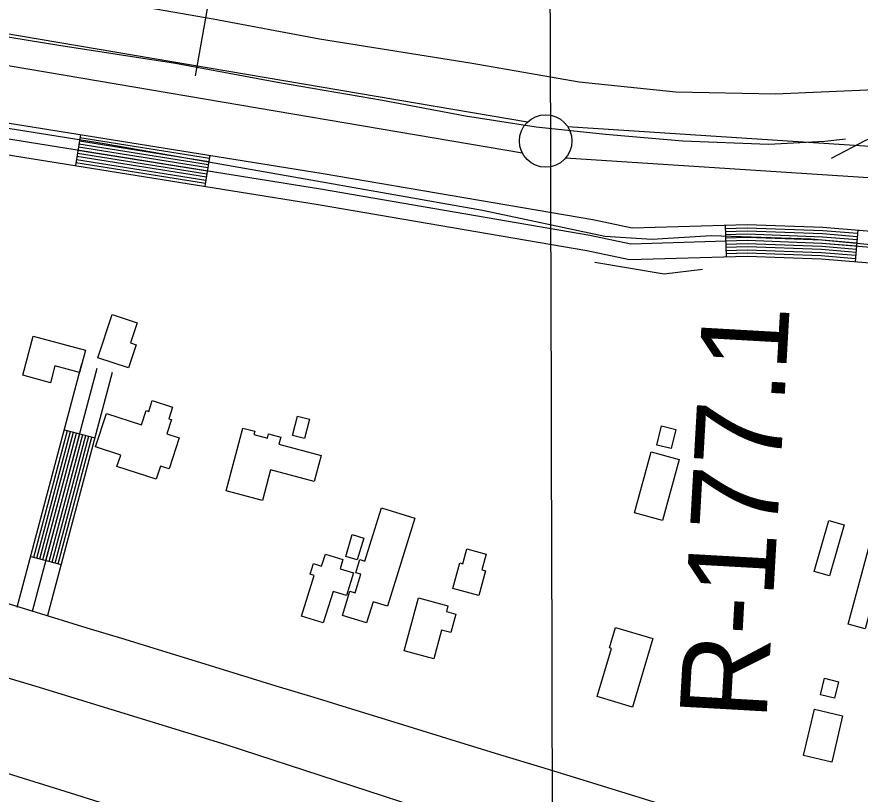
# Model space of a CAD drawing. Extents: x 3361039 to 3398939, y 576572 to 602007.
# Drawn here: x 3380450 to 3381254, y 584678 to 585419 of the extents above; entities that cross this region are included whole.
import ezdxf

# ---------------------------------------------------------------- set-up
doc = ezdxf.new("R2010")
doc.units = 0
for name, color, linetype in [('V-BLDG-OTLN', 7, 'Continuous'), ('V-FLOD-BASE', 7, 'Continuous'), ('V-GRID-MAJR', 7, 'Continuous'), ('V-LEVE-TOET', 7, 'Continuous'), ('V-RAIL-TRAK', 7, 'Continuous'), ('V-RIVR-RANG', 7, 'Continuous'), ('V-RIVR-RANG-IDEN', 7, 'Continuous'), ('V-ROAD-CNTR', 7, 'Continuous'), ('V-SURV-LINE', 7, 'Continuous'), ('V-TOPO-SHOR', 7, 'Continuous')]:
    doc.layers.add(name, color=color, linetype=linetype)

msp = doc.modelspace()

# ---------------------------------------------------------------- linework, layer by layer
at = {"layer": 'V-BLDG-OTLN'}
for points in [[(3380526.96, 585093.938), (3380540.5500000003, 585135.185), (3380564.42, 585127.321), (3380558.134, 585108.243), (3380563.535, 585106.466), (3380556.203, 585084.302)], [(3380465.272, 585114.502), (3380515.149, 585101.213), (3380509.517, 585080.0750000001), (3380486.1, 585086.316), (3380481.824, 585070.269), (3380455.366, 585077.323)], [(3380535.215, 585041.036), (3380568.571, 585030.018), (3380573.107, 585043.746), (3380575.536, 585042.943), (3380578.913, 585053.165), (3380598.1380000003, 585046.814), (3380594.558, 585035.978), (3380597.268, 585035.083), (3380592.791, 585021.531), (3380604.677, 585017.605), (3380594.923, 584988.083), (3380586.8740000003, 584990.7440000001), (3380582.723, 584978.171), (3380545.271, 584990.5430000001), (3380548.8200000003, 585001.291), (3380524.717, 585009.253)], [(3380712.654, 585020.022), (3380717.4590000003, 585038.321), (3380728.761, 585035.355), (3380723.9590000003, 585017.054)], [(3380683.822, 584958.033), (3380649.375, 584967.259), (3380665.3740000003, 585026.975), (3380676.619, 585023.962), (3380675.825, 585020.997), (3380688.682, 585017.554), (3380689.722, 585021.443), (3380701.433, 585018.308), (3380699.688, 585011.797), (3380740.042, 585000.988), (3380733.333, 584975.947), (3380691.615, 584987.121)], [(3381077.935, 585025.728), (3381073.4930000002, 585007.425), (3381059.7120000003, 585010.7710000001), (3381064.154, 585029.074)], [(3381080.968, 584996.949), (3381065.107, 584938.823), (3381038.417, 584946.107), (3381054.2830000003, 585004.232)], [(3380829.298, 584941.194), (3380803.184, 584857.257), (3380789.507, 584861.513), (3380783.2260000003, 584841.322), (3380760.086, 584848.52), (3380767.309, 584871.736), (3380772.394, 584870.153), (3380777.84, 584887.651), (3380772.822, 584889.212), (3380776.742, 584901.8150000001), (3380781.549, 584900.3200000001), (3380797.355, 584951.131)], [(3381238.347, 584934.733), (3381224.349, 584886.2980000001), (3381209.8880000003, 584890.48), (3381223.8880000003, 584938.9130000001)], [(3380763.254, 584904.629), (3380769.511, 584925.437), (3380780.43, 584922.152), (3380774.174, 584901.346)], [(3380890.252, 584867.431), (3380865.494, 584874.0750000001), (3380872.058, 584898.532), (3380874.833, 584897.787), (3380878.6380000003, 584911.959), (3380897.199, 584906.978), (3380893.136, 584891.837), (3380896.546, 584890.881)], [(3381278.803, 584911.083), (3381258.503, 584835.733), (3381242.13, 584840.144), (3381262.431, 584915.492)], [(3380721.153, 584847.767), (3380733.29, 584886.509), (3380729.2800000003, 584887.762), (3380732.483, 584897.986), (3380740.345, 584895.524), (3380743.9020000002, 584906.884), (3380760.682, 584901.629), (3380757.9560000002, 584892.921), (3380770.702, 584888.927), (3380763.971, 584867.436), (3380751.367, 584871.382), (3380741.93, 584841.258)], [(3380819.0640000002, 584814.726), (3380832.72, 584865.318), (3380860.728, 584857.759), (3380859.217, 584852.155), (3380868.161, 584849.741), (3380863.415, 584832.161), (3380854.681, 584834.518), (3380847.253, 584807.118)], [(3381056.046, 584826.367), (3381036.539, 584761.079), (3381002.923, 584771.122), (3381016.661, 584817.0920000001), (3381014.558, 584817.72), (3381020.36, 584837.031)], [(3381219.7060000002, 584788.553), (3381232.985, 584785.225), (3381229.041, 584769.484), (3381215.762, 584772.812)], [(3381199.779, 584714.997), (3381210.154, 584759.1410000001), (3381236.954, 584752.8420000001), (3381226.577, 584708.697)]]:
    msp.add_lwpolyline(points, close=True, dxfattribs=at)
at = {"layer": 'V-FLOD-BASE'}
msp.add_lwpolyline([(3379467.566, 585560.651), (3379565.059, 585543.099), (3379657.909, 585528.452), (3379752.187, 585513.078), (3379857.571, 585494.752), (3379960.458, 585478.6), (3380050.065, 585462.181), (3380148.651, 585447.134), (3380258.346, 585429.4990000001), (3380368.758, 585411.497), (3380489.924, 585391.986), (3380601.056, 585374.699), (3380698.1890000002, 585356.791), (3380798.197, 585339.579), (3380877.4050000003, 585324.67), (3380944.803, 585314.147), (3381010.787, 585307.225), (3381084.671, 585300.606), (3381166.1180000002, 585297.524), (3381219.968, 585300.377), (3381239.725, 585302.75)], dxfattribs=at)
at = {"layer": 'V-GRID-MAJR'}
msp.add_spline([(3380967.798, 582000.632), (3380951.058, 588058.294), (3380934.308, 594119.4230000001), (3380917.558, 600180.572), (3380917.548, 600184.019)], degree=3, dxfattribs=at)
at = {"layer": 'V-LEVE-TOET'}
for points in [[(3379397.502, 585621.118), (3379503.326, 585605.785), (3379608.524, 585591.727), (3379757.416, 585567.215), (3379889.21, 585546.626), (3380029.865, 585523.439), (3380147.705, 585502.948), (3380271.238, 585480.517), (3380403.023, 585458.658), (3380490.448, 585442.823), (3380636.794, 585417.057), (3380738.1520000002, 585397.954), (3380883.881, 585374.729), (3380985.882, 585356.887), (3381077.79, 585347.3640000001), (3381172.924, 585345.429), (3381282.061, 585350.37)], [(3381374.1890000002, 585191.147), (3381206.84, 585206.91), (3381111.715, 585210.113), (3381055.237, 585206.703), (3381010.22, 585209.556), (3380893.681, 585234.476), (3380713.758, 585266.185), (3380533.2, 585297.899), (3380375.432, 585323.109), (3380187.87, 585351.0650000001), (3380027.577, 585378.197), (3379835.602, 585409.99), (3379685.457, 585436.415), (3379532.127, 585461.593), (3379365.465, 585484.963)]]:
    msp.add_lwpolyline(points, dxfattribs=at)
at = {"layer": 'V-RAIL-TRAK'}
msp.add_lwpolyline([(3381264.27, 584442.156), (3381071.853, 584501.229), (3380881.974, 584560.9180000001), (3380684.492, 584621.295), (3380500.944, 584679.036), (3380315.4960000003, 584736.79), (3380113.589, 584799.735), (3379869.269, 584875.027), (3379613.578, 584956.745), (3379424.319, 585013.89)], dxfattribs=at)
at = {"layer": 'V-RIVR-RANG'}
msp.add_line((3380620.1520000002, 585362.615), (3380842.594, 586623.154), dxfattribs=at)
at = {"layer": 'V-ROAD-CNTR'}
for p, q in [((3380510.3589416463, 585306.819359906), (3380505.612951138, 585277.1974191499)), ((3380633.784694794, 585287.0433994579), (3380629.037704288, 585257.4214587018)), ((3381124.923712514, 585220.3515328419), (3381125.82571071, 585190.3645928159)), ((3381251.4344594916, 585215.596542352), (3381248.9774644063, 585185.69760215)), ((3380495.222971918, 585025.399922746), (3380524.213913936, 585017.684938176)), ((3380463.0770362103, 584904.6041643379), (3380492.067978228, 584896.8891797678))]:
    msp.add_line(p, q, dxfattribs=at)
for points in [[(3379844.855272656, 585417.8351378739), (3380079.6918029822, 585375.8232218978), (3380741.81647873, 585269.7334340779), (3380998.697964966, 585225.7205221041), (3381036.421889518, 585217.6875381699), (3381146.002670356, 585220.985531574), (3381218.137526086, 585218.33253688), (3381671.283619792, 585181.0976113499), (3381777.446407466, 585179.056615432), (3382367.4312274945, 585143.9896855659)], [(3379842.2132779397, 585403.0691674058), (3380077.1838079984, 585361.033251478), (3380739.363483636, 585254.9354636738), (3380995.867970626, 585210.9865515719), (3381035.0658922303, 585202.6395682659), (3381145.952670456, 585205.9775615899), (3381217.2475278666, 585203.355566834), (3381670.52462131, 585166.109641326), (3381776.8574086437, 585164.0656454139), (3382366.5412292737, 585129.015715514)], [(3379891.020180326, 585379.098215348), (3380074.675813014, 585346.2432810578), (3380736.910488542, 585240.13749327), (3380993.037976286, 585196.2525810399), (3381033.7098949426, 585187.591598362), (3381145.902670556, 585190.969591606), (3381216.357529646, 585188.3785967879), (3381669.765622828, 585151.1216713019), (3381777.246407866, 585149.0556754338)], [(3381226.403, 585284.31), (3381259.032, 585301.3740000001), (3381322.845, 585326.519), (3381381.7970000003, 585348.933)], [(3380508.934944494, 585297.9323776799), (3380632.3606976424, 585278.1564172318)], [(3380509.4099435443, 585300.895371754), (3380632.835696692, 585281.1194113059)], [(3380509.883942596, 585303.85736583), (3380633.309695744, 585284.0814053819)], [(3380507.985946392, 585292.0083895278), (3380631.41169954, 585272.2324290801)], [(3380508.4609454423, 585294.9703836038), (3380631.88669859, 585275.1944231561)], [(3380506.5619492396, 585283.1214073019), (3380629.987702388, 585263.3454468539)], [(3380507.0369482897, 585286.084401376), (3380630.462701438, 585266.308440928)], [(3380507.510947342, 585289.046395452), (3380630.93670049, 585269.270435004)], [(3380506.087950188, 585280.159413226), (3380629.513703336, 585260.3834527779)], [(3381125.0137123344, 585217.3535388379), (3381145.992670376, 585217.984537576), (3381217.959526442, 585215.3375428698), (3381251.188459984, 585212.6075483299)], [(3381125.1037121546, 585214.3545448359), (3381145.982670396, 585214.9825435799), (3381217.7815267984, 585212.3415488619), (3381250.942460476, 585209.6175543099)], [(3381125.1947119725, 585211.355550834), (3381145.972670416, 585211.9805495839), (3381217.603527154, 585209.346554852), (3381250.696460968, 585206.6275602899)], [(3381125.284711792, 585208.3575568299), (3381145.962670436, 585208.9795555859), (3381217.4255275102, 585206.350560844), (3381250.451461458, 585203.6375662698)], [(3381125.374711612, 585205.3585628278), (3381145.952670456, 585205.9775615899), (3381217.2475278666, 585203.355566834), (3381250.2054619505, 585200.6475722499)], [(3381125.464711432, 585202.3595688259), (3381145.942670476, 585202.9755675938), (3381217.069528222, 585200.360572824), (3381249.9594624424, 585197.6575782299)], [(3381125.5547112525, 585199.361574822), (3381145.932670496, 585199.974573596), (3381216.891528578, 585197.364578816), (3381249.714462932, 585194.6675842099)], [(3381125.64571107, 585196.3625808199), (3381145.922670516, 585196.9725795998), (3381216.713528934, 585194.369584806), (3381249.4684634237, 585191.67759019)], [(3381125.73571089, 585193.363586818), (3381145.912670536, 585193.970585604), (3381216.5355292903, 585191.3735907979), (3381249.222463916, 585188.68759617)], [(3380450.219061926, 584856.2862609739), (3380511.9109385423, 585088.105797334)], [(3380464.7140329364, 584852.4282686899), (3380526.4059095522, 585084.2478050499)], [(3380479.2090039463, 584848.5702764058), (3380540.9008805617, 585080.3898127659)], [(3380465.9760304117, 584903.8321658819), (3380498.12196612, 585024.6279242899)], [(3380468.8750246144, 584903.061167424), (3380501.0209603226, 585023.856925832)], [(3380471.774018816, 584902.289168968), (3380503.919954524, 585023.084927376)], [(3380474.673013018, 584901.5181705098), (3380506.818948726, 585022.3139289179)], [(3380477.5720072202, 584900.7461720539), (3380509.7179429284, 585021.5419304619)], [(3380480.471001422, 584899.9741735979), (3380512.61693713, 585020.7699320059)], [(3380483.3699956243, 584899.20317514), (3380515.515931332, 585019.998933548)], [(3380486.268989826, 584898.4311766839), (3380518.4149255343, 585019.226935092)], [(3380489.167984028, 584897.660178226), (3380521.313919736, 585018.4559366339)]]:
    msp.add_lwpolyline(points, dxfattribs=at)
msp.add_arc((3216937.6785009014, 51025.39840757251), 558312.0898030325, 72.76961408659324, 73.01716686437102, dxfattribs=at)
at = {"layer": 'V-SURV-LINE'}
for points in [[(3379186.9532759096, 585615.887727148), (3380936.712541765, 585318.7306549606)], [(3380931.693572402, 585289.15346844), (3379181.9352252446, 585586.3103846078)], [(3380974.7959243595, 585314.272686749), (3383490.4208530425, 585150.9663145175)], [(3383488.493005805, 585121.0283177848), (3380972.867409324, 585284.3347333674)]]:
    msp.add_lwpolyline(points, dxfattribs=at)
msp.add_circle((3380953.89366, 585300.5979800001), 25, dxfattribs=at)
at = {"layer": 'V-TOPO-SHOR'}
for points in [[(3381103.2344813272, 585178.2574977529), (3381066.853937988, 585173.6078095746), (3381000.860000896, 585184.7984116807)], [(3381043.406, 584598.107), (3380859.526, 584656.639), (3380649.191, 584725.128), (3380468.0840000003, 584780.846), (3380356.623, 584813.7390000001)]]:
    msp.add_lwpolyline(points, dxfattribs=at)

# ---------------------------------------------------------------- texts
at = {"layer": 'V-RIVR-RANG-IDEN'}
msp.add_text('R-177.1', height=82.99999799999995, rotation=86.76283850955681, dxfattribs=at).set_placement((3381164.1720000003, 584747.836))

doc.saveas('drawing.dxf')
